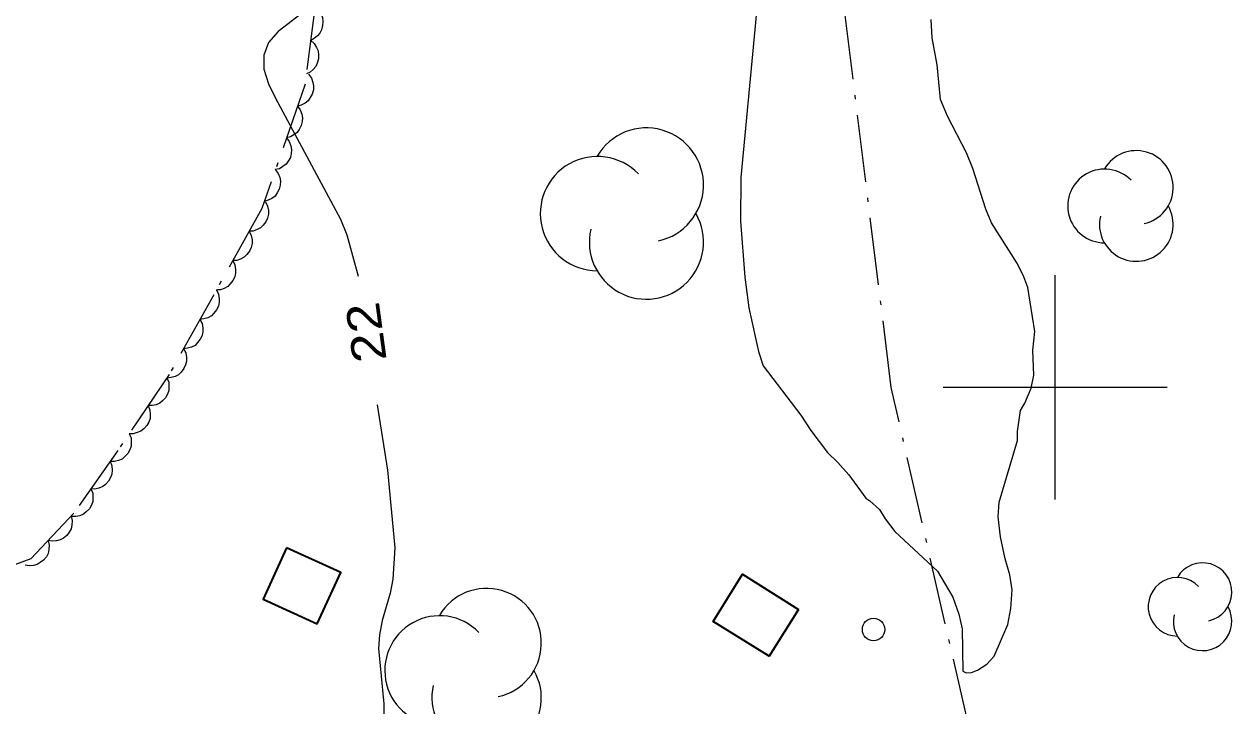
# Model space of a CAD drawing. Extents: x 356765 to 358572, y 5103174 to 5104650.
# Drawn here: x 357454 to 357507.9, y 5103785.8 to 5103816.2 of the extents above; entities that cross this region are included whole.
import ezdxf
from ezdxf.enums import TextEntityAlignment as Align

# ---------------------------------------------------------------- set-up
doc = ezdxf.new("R2010")
doc.units = 0
doc.header["$LTSCALE"] = 0.6
doc.linetypes.add('DOT_DASHED', pattern=[7.7, 5, -1.2, 0.3, -1.2])
for name, color, linetype, lineweight in [('2', 7, 'Continuous', 13), ('31', 7, 'Continuous', 70), ('36', 7, 'Continuous', 13), ('41', 7, 'DOT_DASHED', 25), ('44', 7, 'Continuous', 25), ('61', 7, 'Continuous', 13)]:
    doc.layers.add(name, color=color, linetype=linetype, lineweight=lineweight)

msp = doc.modelspace()

# ---------------------------------------------------------------- linework, layer by layer
at = {"layer": '2'}
for points in [[(357466.98, 5103817.15), (357465.31, 5103815.87), (357464.89, 5103815.38), (357464.68, 5103814.82), (357464.68, 5103814.19), (357464.89, 5103813.54), (357465.2, 5103812.9), (357468.1, 5103807.5), (357468.38, 5103806.8), (357468.89, 5103804.96)], [(357486.67, 5103816.75), (357485.96, 5103809.36), (357485.95, 5103807.41), (357486.14, 5103804.91), (357486.32, 5103803.55), (357486.75, 5103801.59), (357486.96, 5103800.95), (357488.64, 5103798.76), (357489.09, 5103798.07), (357489.83, 5103797.09), (357490.29, 5103796.65), (357490.78, 5103796.09), (357491.54, 5103795.05), (357491.73, 5103794.94), (357492.16, 5103794.55), (357492.41, 5103794.13), (357492.84, 5103793.57), (357494.75, 5103791.8), (357495.43, 5103790.63), (357495.69, 5103789.88), (357495.85, 5103789.22)], [(357495.85, 5103789.22), (357495.88, 5103787.33), (357496.02, 5103787.26), (357496.26, 5103787.28), (357496.53, 5103787.38), (357496.94, 5103787.65), (357497.27, 5103788), (357497.88, 5103789.42), (357498.02, 5103790.13), (357498.07, 5103790.97), (357497.97, 5103791.63), (357497.76, 5103792.34), (357497.55, 5103793.33), (357497.45, 5103794.22), (357497.5, 5103794.87), (357498.31, 5103797.63), (357498.31, 5103798.03), (357498.45, 5103798.96), (357498.64, 5103799.29), (357498.92, 5103799.96), (357499.04, 5103800.54), (357499, 5103801.65), (357499.09, 5103802.48), (357498.77, 5103804.45), (357498.6, 5103804.93), (357498.31, 5103805.51), (357497.16, 5103807.34), (357496.9, 5103807.94), (357496.32, 5103809.76), (357496.04, 5103810.46), (357495.19, 5103812.09), (357494.88, 5103812.84), (357494.73, 5103814.38), (357494.51, 5103815.59), (357494.46, 5103816.41)], [(357469.73, 5103799.22), (357470.2, 5103796.3), (357470.52, 5103792.84), (357470.43, 5103791.44), (357470.31, 5103790.82), (357469.96, 5103789.59), (357469.84, 5103788.95), (357469.8, 5103788.34), (357470.03, 5103785.88), (357470.03, 5103785.28), (357469.94, 5103783.98), (357469.61, 5103781.55), (357469.62, 5103780.99), (357469.71, 5103780.44), (357470.13, 5103779.34), (357470.86, 5103777.83), (357471.43, 5103776.99), (357472.3, 5103775.92), (357473.55, 5103773.9), (357473.84, 5103773.66), (357475.66, 5103768.84)]]:
    msp.add_lwpolyline(points, dxfattribs=at)
at = {"layer": '31', "lineweight": 35}
for points in [[(357465.69, 5103792.84), (357464.65, 5103790.55), (357467.06, 5103789.45), (357468.11, 5103791.74), (357465.69, 5103792.84)], [(357488.54, 5103790.09), (357487.23, 5103788), (357484.73, 5103789.55), (357486.04, 5103791.66), (357488.54, 5103790.09)]]:
    msp.add_lwpolyline(points, close=True, dxfattribs=at)
at = {"layer": '36'}
msp.add_circle((357491.8903, 5103789.1947), 0.5, dxfattribs=at)
at = {"layer": '41'}
msp.add_lwpolyline([(357500.4, 5103746.71), (357501.02, 5103751.09), (357500.85, 5103758.26), (357499.21, 5103771.43), (357492.68, 5103799.99), (357488.85, 5103830.94)], dxfattribs=at)
at = {"layer": '44', "linetype": 'DOT_DASHED'}
msp.add_lwpolyline([(357466.98, 5103817.15), (357466.52, 5103813.52), (357464.59, 5103807.98), (357462.44, 5103804.13), (357460.45, 5103800.57), (357458.16, 5103797.18), (357456.2, 5103794.38), (357454.28, 5103792.34), (357451.33, 5103791.26)], dxfattribs=at)
at = {"layer": '44'}
for points in [[(357466.96, 5103816.96), (357467.11, 5103816.82), (357467.22, 5103816.65), (357467.29, 5103816.49), (357467.31, 5103816.32), (357467.3, 5103816.14), (357467.25, 5103815.95), (357467.18, 5103815.8), (357467.07, 5103815.67), (357466.93, 5103815.55), (357466.77, 5103815.47)], [(357466.77, 5103815.47), (357466.92, 5103815.33), (357467.03, 5103815.16), (357467.1, 5103815.01), (357467.12, 5103814.83), (357467.11, 5103814.65), (357467.06, 5103814.46), (357467, 5103814.31), (357466.88, 5103814.18), (357466.74, 5103814.06), (357466.58, 5103813.98)], [(357466.67, 5103813.96), (357466.8, 5103813.79), (357466.87, 5103813.6), (357466.9, 5103813.44), (357466.89, 5103813.26), (357466.84, 5103813.08), (357466.75, 5103812.92), (357466.66, 5103812.78), (357466.52, 5103812.67), (357466.35, 5103812.59), (357466.18, 5103812.54)], [(357466.18, 5103812.54), (357466.3, 5103812.37), (357466.37, 5103812.18), (357466.41, 5103812.02), (357466.39, 5103811.85), (357466.35, 5103811.67), (357466.26, 5103811.5), (357466.16, 5103811.36), (357466.02, 5103811.26), (357465.86, 5103811.17), (357465.69, 5103811.12)], [(357465.69, 5103811.12), (357465.81, 5103810.96), (357465.88, 5103810.77), (357465.91, 5103810.6), (357465.9, 5103810.43), (357465.86, 5103810.25), (357465.76, 5103810.08), (357465.67, 5103809.95), (357465.53, 5103809.84), (357465.37, 5103809.75), (357465.19, 5103809.71)], [(357465.19, 5103809.71), (357465.32, 5103809.54), (357465.39, 5103809.35), (357465.42, 5103809.19), (357465.41, 5103809.01), (357465.36, 5103808.83), (357465.27, 5103808.67), (357465.18, 5103808.53), (357465.04, 5103808.42), (357464.87, 5103808.34), (357464.7, 5103808.29)], [(357464.75, 5103808.27), (357464.84, 5103808.08), (357464.88, 5103807.88), (357464.89, 5103807.72), (357464.84, 5103807.55), (357464.77, 5103807.38), (357464.65, 5103807.23), (357464.53, 5103807.11), (357464.38, 5103807.03), (357464.2, 5103806.97), (357464.02, 5103806.96)], [(357464.02, 5103806.96), (357464.11, 5103806.77), (357464.15, 5103806.57), (357464.15, 5103806.41), (357464.11, 5103806.24), (357464.04, 5103806.07), (357463.92, 5103805.92), (357463.8, 5103805.8), (357463.64, 5103805.72), (357463.47, 5103805.66), (357463.29, 5103805.65)], [(357463.29, 5103805.65), (357463.38, 5103805.46), (357463.42, 5103805.26), (357463.42, 5103805.1), (357463.38, 5103804.93), (357463.3, 5103804.76), (357463.18, 5103804.61), (357463.07, 5103804.49), (357462.91, 5103804.41), (357462.74, 5103804.35), (357462.56, 5103804.34)], [(357462.56, 5103804.34), (357462.65, 5103804.15), (357462.69, 5103803.95), (357462.69, 5103803.79), (357462.65, 5103803.62), (357462.57, 5103803.45), (357462.45, 5103803.3), (357462.34, 5103803.18), (357462.18, 5103803.1), (357462, 5103803.05), (357461.82, 5103803.03)], [(357461.82, 5103803.03), (357461.92, 5103802.84), (357461.95, 5103802.64), (357461.96, 5103802.48), (357461.92, 5103802.31), (357461.84, 5103802.14), (357461.72, 5103801.99), (357461.61, 5103801.87), (357461.45, 5103801.79), (357461.27, 5103801.74), (357461.09, 5103801.72)], [(357461.09, 5103801.72), (357461.19, 5103801.53), (357461.22, 5103801.33), (357461.23, 5103801.17), (357461.18, 5103801), (357461.11, 5103800.83), (357460.99, 5103800.68), (357460.87, 5103800.56), (357460.72, 5103800.48), (357460.54, 5103800.43), (357460.36, 5103800.41)], [(357460.35, 5103800.42), (357460.43, 5103800.23), (357460.44, 5103800.02), (357460.44, 5103799.86), (357460.38, 5103799.69), (357460.29, 5103799.53), (357460.16, 5103799.39), (357460.03, 5103799.29), (357459.87, 5103799.22), (357459.69, 5103799.18), (357459.51, 5103799.18)], [(357459.51, 5103799.18), (357459.59, 5103798.98), (357459.6, 5103798.78), (357459.6, 5103798.61), (357459.54, 5103798.45), (357459.45, 5103798.29), (357459.32, 5103798.15), (357459.19, 5103798.04), (357459.03, 5103797.98), (357458.85, 5103797.93), (357458.67, 5103797.93)], [(357458.67, 5103797.93), (357458.75, 5103797.74), (357458.76, 5103797.54), (357458.76, 5103797.37), (357458.7, 5103797.21), (357458.61, 5103797.04), (357458.48, 5103796.91), (357458.35, 5103796.8), (357458.19, 5103796.73), (357458.01, 5103796.69), (357457.83, 5103796.69)], [(357457.82, 5103796.7), (357457.9, 5103796.5), (357457.91, 5103796.3), (357457.9, 5103796.13), (357457.84, 5103795.97), (357457.75, 5103795.81), (357457.61, 5103795.67), (357457.49, 5103795.57), (357457.32, 5103795.5), (357457.14, 5103795.46), (357456.96, 5103795.47)], [(357456.96, 5103795.47), (357457.04, 5103795.27), (357457.05, 5103795.07), (357457.04, 5103794.9), (357456.98, 5103794.74), (357456.89, 5103794.58), (357456.75, 5103794.44), (357456.63, 5103794.34), (357456.46, 5103794.27), (357456.28, 5103794.24), (357456.1, 5103794.24)], [(357456.08, 5103794.25), (357456.13, 5103794.05), (357456.11, 5103793.85), (357456.08, 5103793.69), (357455.99, 5103793.53), (357455.88, 5103793.39), (357455.73, 5103793.27), (357455.59, 5103793.19), (357455.42, 5103793.15), (357455.23, 5103793.13), (357455.05, 5103793.16)], [(357455.05, 5103793.16), (357455.1, 5103792.96), (357455.08, 5103792.76), (357455.05, 5103792.59), (357454.97, 5103792.44), (357454.85, 5103792.29), (357454.7, 5103792.18), (357454.56, 5103792.09), (357454.39, 5103792.05), (357454.2, 5103792.04), (357454.03, 5103792.07)]]:
    msp.add_lwpolyline(points, dxfattribs=at)
for centre, radius, start, end in [((357481.754, 5103809.0216), 2.5474, 282.26917, 149.72626), ((357479.5632, 5103807.7478), 2.5474, 44.11537, 269.80396), ((357503.617, 5103808.9098), 1.6449, 282.26917, 149.72626), ((357502.2024, 5103808.0874), 1.6449, 44.11537, 269.80396), ((357503.617, 5103807.2649), 1.6449, 166.93686, 29.62122), ((357481.754, 5103806.4741), 2.5474, 166.93686, 29.62122), ((357506.5753, 5103790.8624), 1.3055, 282.26917, 149.72626), ((357505.4525, 5103790.2096), 1.3055, 44.11537, 269.80396), ((357474.6201, 5103788.5867), 2.4424, 282.26917, 149.72626), ((357472.5197, 5103787.3655), 2.4424, 44.11537, 269.80396), ((357506.5753, 5103789.5569), 1.3055, 166.93686, 29.62122), ((357474.6201, 5103786.1443), 2.4424, 166.93686, 29.62122)]:
    msp.add_arc(centre, radius, start, end, dxfattribs=at)
at = {"layer": '61'}
for p, q in [((357500, 5103795), (357500, 5103805)), ((357495, 5103800), (357505, 5103800))]:
    msp.add_line(p, q, dxfattribs=at)

# ---------------------------------------------------------------- texts
at = {"layer": '2', "width": 1.2}
msp.add_text('22', height=1.5, rotation=97.687, dxfattribs=at).set_placement((357469.9825, 5103802.5447), align=Align.CENTER)

doc.saveas('drawing.dxf')
